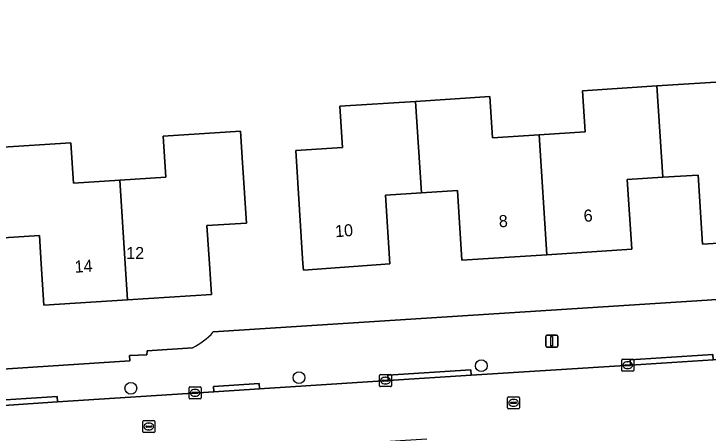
# Model space of a CAD drawing. Extents: x 159680 to 160786, y 387323 to 388340.
# Drawn here: x 160297 to 160354.6, y 388236 to 388270.7 of the extents above; entities that cross this region are included whole.
import ezdxf

# ---------------------------------------------------------------- set-up
doc = ezdxf.new("R2010")
doc.units = 0
for name, color, linetype in [('IMGEO_Boom', 7, 'Continuous'), ('IMGEO_Erf', 7, 'Continuous'), ('IMGEO_Kolk', 7, 'Continuous'), ('IMGEO_Lichtmast', 7, 'Continuous'), ('IMGEO_Pand', 7, 'Continuous'), ('IMGEO_Pand_nummerreeks', 7, 'Continuous'), ('IMGEO_Rijbaan_lokaal_open', 7, 'Continuous'), ('IMGEO_Rioolput', 7, 'Continuous'), ('IMGEO_Voetpad_open', 7, 'Continuous')]:
    doc.layers.add(name, color=color, linetype=linetype)

msp = doc.modelspace()

# ---------------------------------------------------------------- linework, layer by layer
at = {"layer": 'IMGEO_Boom'}
for centre in [(160335.781, 388241.542), (160320.664, 388240.554), (160306.724, 388239.675)]:
    msp.add_circle(centre, 0.489, dxfattribs=at)
at = {"layer": 'IMGEO_Erf'}
for points in [[(160147.032, 388284.577), (160150.721, 388250), (160153.374, 388225.141), (160163.819, 388225.843), (160177.157, 388226.739), (160176.714, 388233.71), (160219.361, 388236.279), (160234.045, 388237.327), (160255.429, 388238.614), (160306.635, 388241.962), (160306.618, 388242.381), (160308.04, 388242.436), (160308.078, 388242.784), (160311.828, 388243.031)], [(160361.168, 388252.073), (160354.13, 388251.619), (160353.76, 388257.36), (160350.818, 388257.171), (160347.875, 388256.981), (160348.248, 388251.2), (160341.212, 388250.746), (160334.177, 388250.293), (160333.805, 388256.068), (160330.815, 388255.876), (160327.824, 388255.683), (160328.191, 388250), (160321.03, 388249.47), (160320.996, 388250), (160320.708, 388254.46), (160320.39, 388259.385), (160324.282, 388259.636), (160324.062, 388263.061), (160330.326, 388263.465), (160336.488, 388263.863), (160336.709, 388260.437), (160340.573, 388260.687), (160344.39, 388260.933), (160344.169, 388264.347), (160350.329, 388264.745), (160356.55, 388265.146)], [(160295.676, 388259.647), (160301.747, 388260.039), (160301.962, 388256.694), (160305.814, 388256.942), (160309.62, 388257.188), (160309.401, 388260.579), (160315.823, 388260.993), (160315.992, 388258.364), (160316.314, 388253.374), (160313.033, 388253.162), (160313.237, 388250), (160313.401, 388247.453), (160306.458, 388247.005), (160299.514, 388246.557), (160299.292, 388250), (160299.141, 388252.333), (160296.16, 388252.141)], [(160313.557, 388244.341), (160354.507, 388246.988), (160371.564, 388248.178), (160372.028, 388241.182), (160378.882, 388241.56), (160378.806, 388241.737), (160378.59, 388245.455), (160379.987, 388245.545), (160379.699, 388250), (160379.577, 388251.895), (160382.948, 388252.113), (160382.698, 388255.992), (160379.385, 388255.778), (160379.145, 388259.5)]]:
    msp.add_lwpolyline(points, dxfattribs=at)
msp.add_arc((160309.396, 388248.037), 5.566, 295.91279, 318.38697, dxfattribs=at)
at = {"layer": 'IMGEO_Kolk'}
for p, q in [((160347.419, 388241.16), (160347.419, 388242.012)), ((160347.494, 388242.086), (160348.346, 388242.086)), ((160347.907, 388241.866), (160347.932, 388241.866)), ((160348.42, 388242.012), (160348.42, 388241.16)), ((160347.678, 388241.58), (160347.678, 388241.592)), ((160348.116, 388241.543), (160347.718, 388241.543)), ((160347.721, 388241.629), (160348.119, 388241.629)), ((160347.93, 388241.306), (160347.905, 388241.306)), ((160348.162, 388241.592), (160348.162, 388241.58)), ((160327.334, 388239.884), (160327.334, 388240.736)), ((160327.409, 388240.81), (160328.261, 388240.81)), ((160328.335, 388240.736), (160328.335, 388239.884)), ((160348.346, 388241.086), (160347.494, 388241.086)), ((160327.593, 388240.304), (160327.593, 388240.316)), ((160328.031, 388240.267), (160327.633, 388240.267)), ((160327.636, 388240.353), (160328.034, 388240.353)), ((160327.822, 388240.59), (160327.847, 388240.59)), ((160328.077, 388240.316), (160328.077, 388240.304)), ((160311.547, 388238.868), (160311.547, 388239.72)), ((160311.622, 388239.794), (160312.474, 388239.794)), ((160312.035, 388239.574), (160312.06, 388239.574)), ((160312.548, 388239.72), (160312.548, 388238.868)), ((160328.261, 388239.81), (160327.409, 388239.81)), ((160327.845, 388240.03), (160327.82, 388240.03)), ((160311.806, 388239.288), (160311.806, 388239.3)), ((160312.244, 388239.251), (160311.846, 388239.251)), ((160311.849, 388239.337), (160312.247, 388239.337)), ((160312.058, 388239.014), (160312.033, 388239.014)), ((160312.29, 388239.3), (160312.29, 388239.288)), ((160312.474, 388238.794), (160311.622, 388238.794))]:
    msp.add_line(p, q, dxfattribs=at)
for points in [[(160347.419, 388241.16), (160347.419, 388242.012)], [(160347.494, 388242.086), (160348.346, 388242.086)], [(160348.42, 388242.012), (160348.42, 388241.16)], [(160327.334, 388239.884), (160327.334, 388240.736)], [(160327.409, 388240.81), (160328.261, 388240.81)], [(160328.335, 388240.736), (160328.335, 388239.884)], [(160348.346, 388241.086), (160347.494, 388241.086)], [(160311.547, 388238.868), (160311.547, 388239.72)], [(160311.622, 388239.794), (160312.474, 388239.794)], [(160312.548, 388239.72), (160312.548, 388238.868)], [(160328.261, 388239.81), (160327.409, 388239.81)], [(160312.474, 388238.794), (160311.622, 388238.794)]]:
    msp.add_lwpolyline(points, dxfattribs=at)
for centre, radius, start, end in [((160347.496, 388242.01), 0.0765, 91.55205, 178.44795), ((160347.496, 388242.01), 0.0765, 91.55205, 178.44795), ((160348.344, 388242.01), 0.0765, 1.55205, 88.44795), ((160348.344, 388242.01), 0.0765, 1.55205, 88.44795), ((160347.718, 388241.589), 0.0403, 85.87752, 175.75265), ((160347.715, 388241.579), 0.0366, 178.93798, 274.71019), ((160348.119, 388241.586), 0.043, 264.86636, 352.45326), ((160348.123, 388241.591), 0.0386, 1.73085, 96.63898), ((160327.411, 388240.734), 0.0765, 91.55205, 178.44795), ((160327.411, 388240.734), 0.0765, 91.55205, 178.44795), ((160328.259, 388240.734), 0.0765, 1.55205, 88.44795), ((160328.259, 388240.734), 0.0765, 1.55205, 88.44795), ((160347.496, 388241.162), 0.0765, 181.55205, 268.44795), ((160347.496, 388241.162), 0.0765, 181.55205, 268.44795), ((160348.344, 388241.162), 0.0765, 271.55205, 358.44795), ((160348.344, 388241.162), 0.0765, 271.55205, 358.44795), ((160327.633, 388240.313), 0.0403, 85.87752, 175.75265), ((160327.63, 388240.303), 0.0366, 178.93798, 274.71019), ((160328.034, 388240.31), 0.043, 264.86636, 352.45326), ((160328.038, 388240.315), 0.0386, 1.73085, 96.63898), ((160311.624, 388239.718), 0.0765, 91.55205, 178.44795), ((160311.624, 388239.718), 0.0765, 91.55205, 178.44795), ((160312.472, 388239.718), 0.0765, 1.55205, 88.44795), ((160312.472, 388239.718), 0.0765, 1.55205, 88.44795), ((160327.411, 388239.886), 0.0765, 181.55205, 268.44795), ((160327.411, 388239.886), 0.0765, 181.55205, 268.44795), ((160328.259, 388239.886), 0.0765, 271.55205, 358.44795), ((160328.259, 388239.886), 0.0765, 271.55205, 358.44795), ((160311.846, 388239.297), 0.0403, 85.87752, 175.75265), ((160311.843, 388239.287), 0.0366, 178.93798, 274.71019), ((160312.247, 388239.294), 0.043, 264.86636, 352.45326), ((160312.251, 388239.299), 0.0386, 1.73085, 96.63898), ((160311.624, 388238.87), 0.0765, 181.55205, 268.44795), ((160311.624, 388238.87), 0.0765, 181.55205, 268.44795), ((160312.472, 388238.87), 0.0765, 271.55205, 358.44795), ((160312.472, 388238.87), 0.0765, 271.55205, 358.44795)]:
    msp.add_arc(centre, radius, start, end, dxfattribs=at)
for centre, major_axis, ratio, start_param, end_param in [((160347.906, 388241.586), (-0.387, 0.002), 0.722429, 4.712389, 7.853982), ((160347.931, 388241.586), (-0.39, 0.002), 0.717154, 1.570796, 4.712389), ((160327.821, 388240.31), (-0.387, 0.002), 0.722429, 4.712389, 7.853982), ((160327.846, 388240.31), (-0.39, 0.002), 0.717154, 1.570796, 4.712389), ((160312.034, 388239.294), (-0.387, 0.002), 0.722429, 4.712389, 7.853982), ((160312.059, 388239.294), (-0.39, 0.002), 0.717154, 1.570796, 4.712389)]:
    msp.add_ellipse(centre, major_axis=major_axis, ratio=ratio, start_param=start_param, end_param=end_param, dxfattribs=at)
at = {"layer": 'IMGEO_Lichtmast'}
for p, q in [((160341.125, 388243.18), (160341.125, 388243.98)), ((160341.125, 388243.98), (160341.125, 388243.18)), ((160341.225, 388244.08), (160342.015, 388244.08)), ((160342.015, 388244.08), (160341.225, 388244.08)), ((160342.115, 388243.98), (160342.115, 388243.18)), ((160342.115, 388243.18), (160342.115, 388243.98)), ((160342.015, 388243.08), (160341.225, 388243.08)), ((160341.225, 388243.08), (160342.015, 388243.08))]:
    msp.add_line(p, q, dxfattribs=at)
msp.add_lwpolyline([(160341.545, 388243.955), (160341.695, 388243.955), (160341.695, 388243.205), (160341.545, 388243.205), (160341.545, 388243.955)], dxfattribs=at)
for centre, start, end in [((160341.225, 388243.98), 90, 180), ((160341.225, 388243.98), 90, 180), ((160342.015, 388243.98), 0, 90), ((160342.015, 388243.98), 360, 90), ((160341.225, 388243.18), 180, 270), ((160341.225, 388243.18), 180, 270), ((160342.015, 388243.18), 270, 0), ((160342.015, 388243.18), 270, 0)]:
    msp.add_arc(centre, 0.1, start, end, dxfattribs=at)
at = {"layer": 'IMGEO_Pand'}
for points in [[(160350.329, 388264.745), (160350.818, 388257.171), (160353.76, 388257.36), (160354.13, 388251.619), (160361.168, 388252.073), (160360.534, 388261.917), (160360.276, 388265.386), (160356.55, 388265.146)], [(160350.329, 388264.745), (160344.169, 388264.347), (160344.39, 388260.933), (160340.573, 388260.687), (160341.212, 388250.746), (160348.248, 388251.2), (160347.875, 388256.981), (160350.818, 388257.171)], [(160330.815, 388255.876), (160333.805, 388256.068), (160334.177, 388250.293), (160341.212, 388250.746), (160340.573, 388260.687), (160336.709, 388260.437), (160336.488, 388263.863), (160330.326, 388263.465)], [(160330.326, 388263.465), (160324.062, 388263.061), (160324.282, 388259.636), (160320.39, 388259.385), (160320.708, 388254.46), (160320.996, 388250), (160321.03, 388249.47), (160328.191, 388250), (160327.824, 388255.683), (160330.815, 388255.876)], [(160306.458, 388247.005), (160313.401, 388247.453), (160313.237, 388250), (160313.033, 388253.162), (160316.314, 388253.374), (160315.992, 388258.364), (160315.823, 388260.993), (160309.401, 388260.579), (160309.62, 388257.188), (160305.814, 388256.942), (160306.264, 388250)], [(160306.264, 388250), (160305.814, 388256.942), (160301.962, 388256.694), (160301.747, 388260.039), (160295.676, 388259.647), (160296.16, 388252.141), (160299.141, 388252.333), (160299.292, 388250), (160299.514, 388246.557), (160306.458, 388247.005)]]:
    msp.add_lwpolyline(points, close=True, dxfattribs=at)
at = {"layer": 'IMGEO_Rijbaan_lokaal_open'}
msp.add_lwpolyline([(160365.419, 388242.678), (160355.005, 388242.036), (160348.144, 388241.594), (160334.938, 388240.761), (160328.07, 388240.322), (160317.394, 388239.63), (160313.593, 388239.382), (160300.65, 388238.544), (160293.755, 388238.086), (160280.391, 388237.215), (160273.53, 388236.769), (160260.894, 388235.959), (160254.03, 388235.503), (160240.433, 388234.659), (160233.562, 388234.207), (160230.429, 388234.002), (160230.754, 388228.997), (160233.46, 388229.17), (160268.084, 388231.332), (160329.484, 388235.376), (160331.275, 388235.471)], dxfattribs=at)
at = {"layer": 'IMGEO_Rioolput'}
for p, q in [((160338.027, 388238.966), (160338.879, 388238.966)), ((160337.952, 388238.04), (160337.952, 388238.892)), ((160338.211, 388238.46), (160338.211, 388238.472)), ((160338.649, 388238.423), (160338.251, 388238.423)), ((160338.254, 388238.509), (160338.652, 388238.509)), ((160338.44, 388238.746), (160338.465, 388238.746)), ((160338.695, 388238.472), (160338.695, 388238.46)), ((160338.953, 388238.892), (160338.953, 388238.04)), ((160338.879, 388237.966), (160338.027, 388237.966)), ((160338.463, 388238.186), (160338.438, 388238.186)), ((160307.711, 388236.072), (160307.711, 388236.924)), ((160307.786, 388236.998), (160308.638, 388236.998)), ((160308.199, 388236.778), (160308.224, 388236.778)), ((160308.712, 388236.924), (160308.712, 388236.072)), ((160307.97, 388236.492), (160307.97, 388236.504)), ((160308.408, 388236.455), (160308.01, 388236.455)), ((160308.013, 388236.541), (160308.411, 388236.541)), ((160308.222, 388236.218), (160308.197, 388236.218)), ((160308.454, 388236.504), (160308.454, 388236.492)), ((160308.638, 388235.998), (160307.786, 388235.998))]:
    msp.add_line(p, q, dxfattribs=at)
for points in [[(160338.027, 388238.966), (160338.879, 388238.966)], [(160337.952, 388238.04), (160337.952, 388238.892)], [(160338.953, 388238.892), (160338.953, 388238.04)], [(160338.879, 388237.966), (160338.027, 388237.966)], [(160307.711, 388236.072), (160307.711, 388236.924)], [(160307.786, 388236.998), (160308.638, 388236.998)], [(160308.712, 388236.924), (160308.712, 388236.072)], [(160308.638, 388235.998), (160307.786, 388235.998)]]:
    msp.add_lwpolyline(points, dxfattribs=at)
for centre, radius, start, end in [((160338.029, 388238.89), 0.0765, 91.55205, 178.44795), ((160338.029, 388238.89), 0.0765, 91.55205, 178.44795), ((160338.877, 388238.89), 0.0765, 1.55205, 88.44795), ((160338.877, 388238.89), 0.0765, 1.55205, 88.44795), ((160338.251, 388238.469), 0.0403, 85.87752, 175.75265), ((160338.248, 388238.459), 0.0366, 178.93798, 274.71019), ((160338.652, 388238.466), 0.043, 264.86636, 352.45326), ((160338.656, 388238.471), 0.0386, 1.73085, 96.63898), ((160338.029, 388238.042), 0.0765, 181.55205, 268.44795), ((160338.029, 388238.042), 0.0765, 181.55205, 268.44795), ((160338.877, 388238.042), 0.0765, 271.55205, 358.44795), ((160338.877, 388238.042), 0.0765, 271.55205, 358.44795), ((160307.788, 388236.922), 0.0765, 91.55205, 178.44795), ((160307.788, 388236.922), 0.0765, 91.55205, 178.44795), ((160308.636, 388236.922), 0.0765, 1.55205, 88.44795), ((160308.636, 388236.922), 0.0765, 1.55205, 88.44795), ((160307.788, 388236.074), 0.0765, 181.55205, 268.44795), ((160307.788, 388236.074), 0.0765, 181.55205, 268.44795), ((160308.01, 388236.501), 0.0403, 85.87752, 175.75265), ((160308.007, 388236.491), 0.0366, 178.93798, 274.71019), ((160308.411, 388236.498), 0.043, 264.86636, 352.45326), ((160308.415, 388236.503), 0.0386, 1.73085, 96.63898), ((160308.636, 388236.074), 0.0765, 271.55205, 358.44795), ((160308.636, 388236.074), 0.0765, 271.55205, 358.44795)]:
    msp.add_arc(centre, radius, start, end, dxfattribs=at)
for centre, major_axis, ratio, start_param, end_param in [((160338.439, 388238.466), (-0.387, 0.002), 0.722429, 4.712389, 7.853982), ((160338.464, 388238.466), (-0.39, 0.002), 0.717154, 1.570796, 4.712389), ((160308.198, 388236.498), (-0.387, 0.002), 0.722429, 4.712389, 7.853982), ((160308.223, 388236.498), (-0.39, 0.002), 0.717154, 1.570796, 4.712389)]:
    msp.add_ellipse(centre, major_axis=major_axis, ratio=ratio, start_param=start_param, end_param=end_param, dxfattribs=at)
at = {"layer": 'IMGEO_Voetpad_open'}
for points in [[(160396.888, 388242.47), (160394.375, 388242.393), (160391.515, 388242.227), (160391.497, 388242.532), (160378.806, 388241.737), (160378.882, 388241.56), (160372.028, 388241.182), (160371.564, 388248.178), (160354.507, 388246.988), (160313.557, 388244.341)], [(160311.828, 388243.031), (160308.078, 388242.784), (160308.04, 388242.436), (160306.618, 388242.381), (160306.635, 388241.962), (160255.429, 388238.614), (160234.045, 388237.327), (160219.361, 388236.279), (160219.489, 388233.285)], [(160313.593, 388239.382), (160313.57, 388239.814), (160317.354, 388240.079), (160317.394, 388239.63), (160328.07, 388240.322), (160328.034, 388240.773), (160334.921, 388241.214), (160334.938, 388240.761), (160348.144, 388241.594), (160348.115, 388242.036), (160354.987, 388242.475), (160355.005, 388242.036), (160365.419, 388242.678)], [(160254.03, 388235.503), (160253.998, 388235.962), (160260.867, 388236.406), (160260.894, 388235.959), (160273.53, 388236.769), (160273.51, 388237.22), (160280.367, 388237.664), (160280.391, 388237.215), (160293.755, 388238.086), (160293.733, 388238.543), (160300.629, 388238.982), (160300.65, 388238.544), (160313.593, 388239.382)]]:
    msp.add_lwpolyline(points, dxfattribs=at)
for points in [[(160355.005, 388242.036), (160354.987, 388242.475), (160348.115, 388242.036), (160348.144, 388241.594)], [(160328.07, 388240.322), (160334.938, 388240.761), (160334.921, 388241.214), (160328.034, 388240.773)], [(160317.394, 388239.63), (160317.354, 388240.079), (160313.57, 388239.814), (160313.593, 388239.382)], [(160300.65, 388238.544), (160300.629, 388238.982), (160293.733, 388238.543), (160293.755, 388238.086)]]:
    msp.add_lwpolyline(points, close=True, dxfattribs=at)
msp.add_arc((160309.396, 388248.037), 5.566, 295.91279, 318.38697, dxfattribs=at)

# ---------------------------------------------------------------- texts
at = {"layer": 'IMGEO_Pand_nummerreeks'}
for s, rotation, p in [('6', 3.68812, (160344.294, 388253.47)), ('8', 3.68812, (160337.262, 388253.017)), ('10', 4.23286, (160323.694, 388252.194)), ('14', 3.69139, (160302.091, 388249.25))]:
    msp.add_text(s, height=1, rotation=rotation, dxfattribs=at).set_placement(p)
msp.add_text('12', height=1, dxfattribs=at).set_placement((160306.339, 388250.39))

doc.saveas('drawing.dxf')
